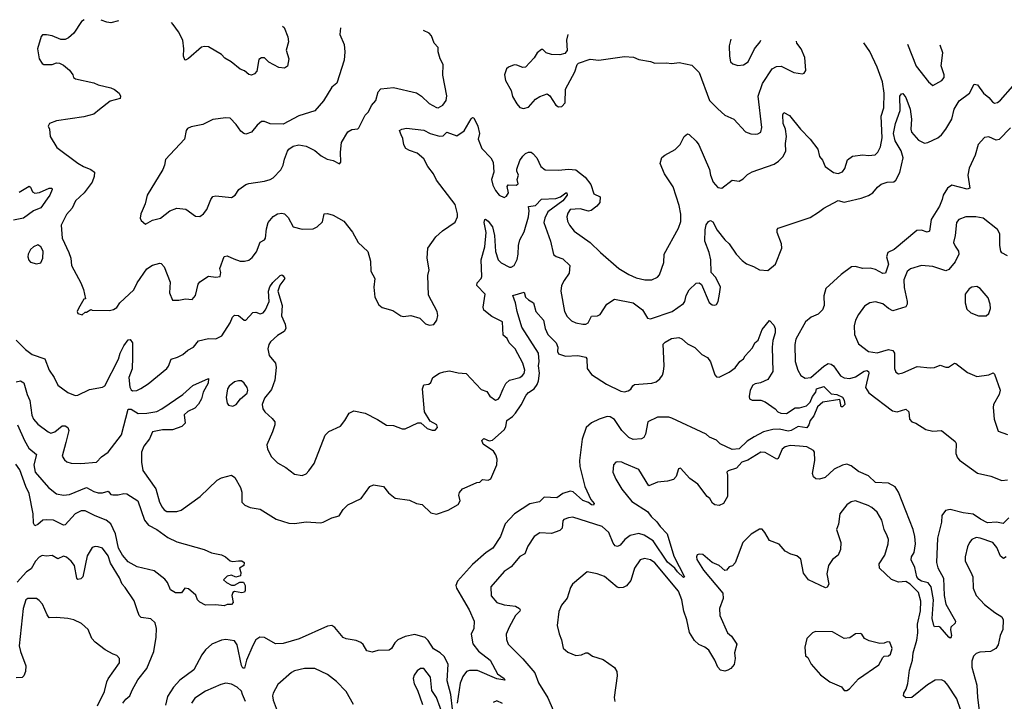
# Model space of a CAD drawing. Extents: x 1839239 to 1929705, y 762242 to 910352.
# Tile 422 of 429: x 1902289 to 1909152, y 903708 to 908458. Entities that reach past the tile are written whole.
import ezdxf

# ---------------------------------------------------------------- set-up
doc = ezdxf.new("R2010")
doc.units = 0

msp = doc.modelspace()

# ---------------------------------------------------------------- linework, layer by layer
at = {"layer": '0CON10XD'}
for points in [[(1902737.8, 908458.1), (1902718.8, 908445), (1902666.7, 908365), (1902628.8, 908331.2), (1902605, 908321.2), (1902575, 908320), (1902515, 908346.7), (1902475, 908352.5), (1902448.3, 908351.7), (1902438.3, 908341.7), (1902412.5, 908255), (1902423.8, 908185), (1902445, 908153.3), (1902457, 908147), (1902515, 908146.2), (1902545, 908156.7), (1902565.9, 908155.9), (1902595, 908141.2), (1902635, 908106.7), (1902660, 908075), (1902664.2, 908054.2), (1902677.5, 908045), (1902805, 908018.6), (1902835, 908004.2), (1902925, 907983.1), (1902950.7, 907970.7), (1902981.2, 907945), (1902991.2, 907925), (1902990, 907910), (1902920.3, 907889.7), (1902845, 907831.2), (1902805, 907798.6), (1902735, 907780.9), (1902545, 907752.5), (1902497.5, 907735), (1902487.5, 907715), (1902496.1, 907696.1), (1902501.9, 907645), (1902546.4, 907566.4), (1902695, 907459.2), (1902733.3, 907435), (1902784.2, 907414.2), (1902810, 907395), (1902808, 907365), (1902793.8, 907325), (1902738.6, 907251.4), (1902676.9, 907195), (1902654.6, 907145.4), (1902615, 907101.2), (1902578.6, 907025), (1902584.3, 906934.3), (1902631.4, 906835), (1902644.2, 906795), (1902649.2, 906745), (1902715.8, 906625), (1902733, 906577), (1902747.5, 906512.5), (1902735, 906510), (1902697.5, 906445), (1902690, 906425), (1902695, 906410), (1902725, 906400), (1902745, 906420), (1902755, 906420), (1902785, 906437.5), (1902795, 906432.5), (1902915, 906432), (1902942.3, 906437.7), (1902965, 906451.2), (1902986.2, 906485), (1903084.4, 906575), (1903106.5, 906625), (1903175, 906720.6), (1903215, 906747.1), (1903265, 906762), (1903275, 906758.8), (1903295.8, 906735), (1903337.7, 906627.7), (1903331.9, 906555), (1903355, 906502.5), (1903397.7, 906502.3), (1903445, 906513.3), (1903491.7, 906508.3), (1903513.9, 906536.1), (1903532.9, 906615), (1903545, 906630.8), (1903605, 906671.2), (1903655.9, 906664.1), (1903685, 906667.5), (1903691.2, 906695), (1903684.3, 906725), (1903715, 906806.7), (1903735, 906813.3), (1903782.1, 906792.1), (1903825, 906775.7), (1903855, 906774.3), (1903885, 906781.4), (1903909.8, 906800.2), (1903940.3, 906839.7), (1903965, 906906.7), (1903995, 906924), (1904002.5, 906935), (1904008.6, 907001.4), (1904020.8, 907045), (1904055, 907087.1), (1904085, 907105.6), (1904115, 907110.6), (1904135, 907104.2), (1904159.7, 907079.7), (1904195.5, 907015.5), (1904257.3, 906997.3), (1904335, 907000.8), (1904363.3, 907015), (1904399.7, 907050.3), (1904410, 907105), (1904435, 907108), (1904475, 907095.8), (1904548.8, 907055), (1904608.3, 906978.3), (1904647.5, 906905), (1904715, 906842.5), (1904733.8, 906775), (1904737.5, 906705), (1904763.3, 906653.3), (1904756.2, 906595), (1904763.6, 906523.6), (1904791.2, 906471.2), (1904815, 906451.2), (1904890.7, 906430.7), (1904945, 906393.3), (1904965, 906388.8), (1905015, 906396.2), (1905078.8, 906378.8), (1905117.4, 906337.4), (1905145, 906329.4), (1905175.8, 906334.2), (1905195.9, 906364.1), (1905203.9, 906396.1), (1905199.2, 906425), (1905138.8, 906538.8), (1905134, 906675), (1905142, 906715), (1905128.1, 906795), (1905134.2, 906865), (1905188.8, 906945), (1905235, 906986), (1905323.9, 907046.1), (1905340, 907085), (1905341.4, 907105), (1905325, 907170), (1905195, 907340.8), (1905173.1, 907385), (1905134.7, 907434.7), (1905105, 907487.5), (1905058.6, 907528.6), (1905005, 907545.5), (1904980.8, 907560.8), (1904966.7, 907585), (1904959.1, 907629.1), (1904947.1, 907655), (1904936.7, 907685), (1904952.5, 907695), (1904985, 907701.4), (1905105, 907687.8), (1905150, 907665), (1905215, 907646.9), (1905240.5, 907649.5), (1905265.9, 907674.1), (1905335, 907648.1), (1905386.9, 907683.1), (1905435, 907766.7), (1905445, 907776.7), (1905455, 907773.3), (1905483.1, 907715), (1905493.5, 907665), (1905485.5, 907625), (1905510.9, 907560.9), (1905572.5, 907495), (1905589.4, 907465), (1905594.4, 907395.6), (1905576.5, 907345), (1905586.4, 907305), (1905605, 907268), (1905630.8, 907235), (1905665, 907219.2), (1905682.7, 907227.3), (1905695, 907252.5), (1905686.7, 907295), (1905692.8, 907307.2), (1905750, 907305), (1905764, 907315), (1905756.5, 907345), (1905765.3, 907375), (1905753.1, 907403.1), (1905753.8, 907416.2), (1905775, 907476.2), (1905795, 907508), (1905813.8, 907525), (1905836.1, 907533.9), (1905855, 907533.8), (1905865, 907526.2), (1905892.5, 907495), (1905922.5, 907435), (1905952.5, 907412.5), (1906045, 907408.9), (1906115, 907416.2), (1906165, 907410.7), (1906229.8, 907359.8), (1906270.1, 907310.1), (1906290.4, 907245), (1906335, 907222.5), (1906332.9, 907185), (1906312.4, 907157.6), (1906272.7, 907127.3), (1906254.6, 907124.6), (1906195, 907140.9), (1906126.2, 907135), (1906109.3, 907110.7), (1906102.5, 907085), (1906106.7, 907055), (1906121.2, 907025), (1906155, 906983.6), (1906266.4, 906906.4), (1906336.4, 906836.4), (1906466, 906725), (1906535, 906681.4), (1906585, 906658.9), (1906645.5, 906645.5), (1906695, 906644), (1906735, 906664), (1906749.7, 906680.3), (1906778.1, 906765), (1906782.2, 906825), (1906880.6, 907005), (1906897.8, 907052.2), (1906896.6, 907103.4), (1906885, 907163.3), (1906843.8, 907293.8), (1906784.2, 907385), (1906754, 907455), (1906765, 907496.7), (1906785, 907513.8), (1906857.3, 907552.7), (1906892.3, 907587.7), (1906921.2, 907645), (1906945, 907663.3), (1906955, 907658.8), (1907005, 907612), (1907024, 907585), (1907097.5, 907415), (1907103.8, 907373.8), (1907123.3, 907325), (1907155, 907289.2), (1907184.2, 907284.2), (1907255, 907340), (1907305, 907332), (1907331.7, 907348.3), (1907361.3, 907378.7), (1907395, 907397.1), (1907548.3, 907451.7), (1907578.8, 907471.2), (1907608.1, 907501.9), (1907628.3, 907541.7), (1907626.9, 907595), (1907634.7, 907645), (1907626.8, 907695), (1907610.8, 907735), (1907608.6, 907795), (1907615, 907811.2), (1907655, 907790.6), (1907731.1, 907695), (1907798.1, 907625), (1907851.4, 907555), (1907864.3, 907505), (1907885, 907480), (1907904.2, 907434.2), (1907962, 907392), (1907995, 907386.4), (1908025, 907396.9), (1908039.8, 907420.2), (1908059.5, 907480.5), (1908095, 907508.1), (1908165, 907516.9), (1908205, 907511.4), (1908252.6, 907517.4), (1908270.6, 907535), (1908288.3, 907571.7), (1908301.5, 907635), (1908294.6, 907785), (1908312.7, 907845), (1908315.2, 907945), (1908303.8, 908025), (1908265, 908128), (1908215, 908236), (1908172.7, 908296.5)], [(1902976.3, 908450.4), (1902925, 908437.1), (1902895, 908441.4), (1902857.1, 908454.3)], [(1904119.7, 908413.5), (1904133.3, 908403.3), (1904158.3, 908338.3), (1904162, 908305), (1904147.1, 908245), (1904164.5, 908185), (1904155.8, 908135), (1904135, 908121.4), (1904094.2, 908124.2), (1904025, 908161.2), (1903995, 908192.5), (1903975, 908193.3), (1903955, 908180), (1903941.2, 908098.8), (1903925, 908080), (1903905, 908072), (1903885, 908076.2), (1903855, 908100.8), (1903825, 908114.3), (1903762.9, 908165), (1903719.4, 908189.4), (1903695, 908215.7), (1903605, 908268.6), (1903577.7, 908272.3), (1903555, 908265.8), (1903465, 908188), (1903445, 908176.7), (1903439.3, 908179.3), (1903430, 908205), (1903432.5, 908255), (1903426.2, 908315), (1903395, 908374), (1903359.2, 908425), (1903346.4, 908438.5)], [(1904524.1, 908400.4), (1904520.5, 908355), (1904550.5, 908285), (1904555.8, 908235), (1904551.2, 908175), (1904500, 908015), (1904465, 907988.8), (1904406.8, 907893.2), (1904345, 907824), (1904235, 907789.2), (1904125, 907730), (1904035, 907732.5), (1903995, 907747.5), (1903975, 907747.5), (1903945, 907724), (1903905, 907674.2), (1903865, 907661.4), (1903850, 907665), (1903830.3, 907680.3), (1903798.3, 907728.3), (1903755, 907772.5), (1903725, 907773.3), (1903635, 907763.3), (1903565, 907728), (1903485, 907712), (1903459.3, 907700.7), (1903450, 907685), (1903436.7, 907625), (1903305.8, 907484.2), (1903298.8, 907445), (1903286, 907415), (1903178, 907235), (1903163.8, 907175), (1903142.9, 907127.1), (1903132.5, 907105), (1903128.8, 907075), (1903135, 907057.5), (1903165, 907033.3), (1903215, 907060), (1903270, 907075), (1903335, 907125.6), (1903385, 907145.6), (1903447.4, 907137.4), (1903515, 907088.8), (1903545, 907086.7), (1903570, 907105), (1903594.1, 907135.9), (1903620, 907205), (1903635, 907226.2), (1903655, 907230), (1903765, 907218.8), (1903790, 907235), (1903815.8, 907274.2), (1903865, 907310), (1903885, 907317.5), (1903995, 907332), (1904035.6, 907344.4), (1904055, 907356.2), (1904108.7, 907411.3), (1904125.5, 907444.5), (1904133.7, 907486.3), (1904155, 907542.5), (1904165, 907556.2), (1904195, 907576.2), (1904235, 907586.7), (1904285, 907576.2), (1904345, 907546.2), (1904389.3, 907509.3), (1904432.5, 907485), (1904475, 907476.7), (1904517, 907453), (1904526.7, 907465), (1904523.9, 907533.9), (1904531.2, 907601.2), (1904575, 907676), (1904605, 907692), (1904645, 907696.7), (1904653.3, 907705), (1904697.7, 907792.3), (1904720, 907815), (1904740.6, 907859.4), (1904771.4, 907895), (1904788.6, 907955), (1904805, 907976), (1904895, 907985.6), (1905055, 907947.5), (1905090, 907925), (1905143.8, 907875), (1905195, 907845.6), (1905206.7, 907845), (1905238.3, 907861.7), (1905260.8, 907895), (1905267, 907927), (1905238.3, 908071.7), (1905240, 908145), (1905218.8, 908185), (1905206.7, 908235), (1905206.7, 908265), (1905177.5, 908295), (1905160, 908345), (1905144.1, 908364.1), (1905103.9, 908382.3)], [(1906110, 908354.2), (1906100, 908315), (1906106.1, 908243.9), (1906087.7, 908222.3), (1906055, 908213.3), (1905995, 908216.7), (1905958.3, 908228.3), (1905935, 908250), (1905925, 908250), (1905895, 908226.7), (1905875, 908193.3), (1905815, 908126.2), (1905795, 908124.2), (1905755, 908142), (1905735, 908143.8), (1905695, 908127.5), (1905682.5, 908115), (1905668, 908075), (1905674.2, 908035), (1905713.8, 907965), (1905725, 907922.5), (1905755, 907872.5), (1905775, 907846.7), (1905800.7, 907839.3), (1905835, 907848.8), (1905885, 907903.3), (1905915, 907923.3), (1905965, 907942.5), (1905985, 907927.5), (1906025, 907863.3), (1906045, 907851.2), (1906067, 907853), (1906091.7, 907878.3), (1906094, 907975), (1906157.5, 908095), (1906174.2, 908145.8), (1906184.2, 908155.8), (1906265, 908183.8), (1906325, 908175.8), (1906505, 908202.5), (1906567.6, 908197.6), (1906605, 908181.4), (1906685, 908166), (1906715, 908154), (1906795, 908158.1), (1906835, 908152.2), (1906885, 908160), (1906975, 908142), (1907025, 908091.2), (1907097.1, 907895), (1907155, 907837.5), (1907203.4, 907793.4), (1907265.8, 907765.8), (1907347.3, 907677.3), (1907385, 907662.5), (1907415, 907659.2), (1907435, 907662), (1907455.7, 907674.3), (1907462.7, 907707.3), (1907436.4, 907925), (1907465.9, 908014.1), (1907534.4, 908115), (1907565, 908132.5), (1907597.5, 908135), (1907685, 908090), (1907745, 908080), (1907757.5, 908085), (1907768.8, 908105), (1907762.5, 908195), (1907735.8, 908255), (1907705.8, 908295), (1907703.4, 908309.6)], [(1907245.2, 908322.4), (1907234.4, 908275), (1907235.8, 908205), (1907244, 908165), (1907260.3, 908150.3), (1907295, 908140), (1907335, 908144.3), (1907366.3, 908163.7), (1907410, 908255), (1907451.5, 908305), (1907456.2, 908316.5)], [(1908476.5, 908288), (1908536.9, 908135), (1908623.8, 908025), (1908655, 908000), (1908717.5, 908035), (1908732.5, 908055), (1908732.5, 908075), (1908712.3, 908137.7), (1908723.9, 908226.1), (1908705.6, 908281.6)], [(1906085, 906640.8), (1906065.5, 906605), (1906060.9, 906565), (1906085.7, 906425), (1906105, 906390), (1906135, 906359.2), (1906164.6, 906344.6), (1906214.4, 906335.6), (1906235, 906335.7), (1906252, 906345), (1906275, 906391.4), (1906315.5, 906394.5), (1906335, 906402.5), (1906382, 906475), (1906435, 906509.4), (1906565, 906485.5), (1906630, 906435), (1906665, 906378.8), (1906685, 906374.2), (1906838, 906425), (1906915, 906481.1), (1906926.4, 906495), (1906934.5, 906535), (1906955, 906574.2), (1907005, 906621.2), (1907025, 906623.8), (1907042.3, 906612.3), (1907095, 906487.5), (1907115, 906470), (1907135, 906467.5), (1907145, 906472.5), (1907158.8, 906495), (1907168, 906545), (1907173.8, 906595), (1907140.5, 906660.5), (1907108, 906695), (1907105.9, 906784.1), (1907094.4, 906835), (1907064.4, 906915), (1907067, 906993), (1907075, 907027.5), (1907089.5, 907050.5), (1907105, 907058.8), (1907120.3, 907050.3), (1907151.3, 906991.3), (1907203.5, 906923.5), (1907233.3, 906895), (1907282.2, 906825), (1907325, 906780), (1907355, 906757.5), (1907405, 906738.6), (1907445, 906713.8), (1907505, 906710), (1907556.2, 906755), (1907601.9, 906865), (1907599.4, 906895), (1907568.1, 906975), (1907568.6, 906995), (1907575.8, 907005), (1907800.1, 907079.9), (1907856.4, 907116.4), (1907894.3, 907145), (1907995, 907198.1), (1908035, 907187.5), (1908055, 907190), (1908155, 907214.5), (1908205, 907233.3), (1908235, 907250.9), (1908268.7, 907291.3), (1908295, 907312.5), (1908335, 907326.2), (1908382.2, 907327.8), (1908395, 907338.6), (1908425, 907394), (1908447.5, 907495), (1908434.3, 907545), (1908391.8, 907615), (1908381, 907665), (1908394.4, 907735.6), (1908426.5, 907825), (1908424.3, 907925), (1908435, 907942.5), (1908445, 907943.3), (1908465, 907916.2), (1908496.7, 907835), (1908505.3, 907765.3), (1908501.2, 907695), (1908505.6, 907675), (1908555, 907618.6), (1908595, 907598), (1908618.1, 907601.9), (1908690, 907635), (1908715, 907655.7), (1908745, 907694.4), (1908785.8, 907765), (1908803.7, 907835), (1908836.9, 907893.1), (1908909.1, 907945), (1908941.2, 908008.8), (1908965, 908004.2), (1909006.9, 907945), (1909045, 907916.7), (1909069.2, 907885), (1909085, 907877.1), (1909105, 907881.9), (1909125, 907896.9), (1909210.7, 907995)], [(1909195, 907705.3), (1909117.6, 907622.4), (1909095, 907618.2), (1909045, 907640.9), (1909015, 907638.2), (1908971, 907589), (1908949.1, 907515), (1908907.8, 907422.2), (1908897, 907375), (1908912, 907285), (1908892.9, 907277.1), (1908785.4, 907304.6), (1908755.8, 907284.2), (1908725.2, 907235), (1908720, 907205), (1908700.7, 907159.3), (1908643.5, 907065), (1908630.8, 906985), (1908615, 906976.7), (1908575, 906991.4), (1908541.4, 906988.6), (1908385, 906857.3), (1908339.4, 906835), (1908330.4, 906805), (1908344.5, 906755), (1908325, 906692), (1908305, 906690), (1908255, 906717.8), (1908216.2, 906726.2), (1908165, 906724.6), (1908112.4, 906737.6), (1908086.7, 906735), (1908015, 906683.1), (1907908.6, 906585), (1907893.6, 906533.6), (1907896.2, 906465), (1907884.1, 906435.9), (1907855, 906406.2), (1907805.6, 906384.4), (1907767.2, 906352.8), (1907698.1, 906231.9), (1907691.8, 906195), (1907693.3, 906075), (1907711.9, 906015), (1907735, 905978), (1907765, 905960), (1907803.8, 905965), (1907895, 906044.4), (1907925, 906060.8), (1907945, 906057.5), (1907962, 906045), (1908010.8, 905975), (1908035, 905962.2), (1908075, 905958.5), (1908115, 905968.7), (1908175, 906008.9), (1908195, 906012.7), (1908205.2, 906005.2), (1908207.1, 905995), (1908183.8, 905895), (1908207.7, 905857.7), (1908372.3, 905732.3), (1908405, 905725.6), (1908465, 905742.9), (1908487.1, 905725), (1908489.5, 905700.5), (1908491.1, 905675), (1908506.7, 905655), (1908535, 905645.8), (1908605, 905602.5), (1908655, 905591.2), (1908715, 905594), (1908809.1, 905519.1), (1908815.7, 905505), (1908813.3, 905435), (1908825.7, 905405), (1908838.9, 905388.9), (1908965, 905297.3), (1909057.7, 905277.7), (1909135, 905246.5), (1909175, 905250.4)], [(1902284.7, 907255.3), (1902355, 907298), (1902365, 907291.2), (1902378.5, 907258.5), (1902395, 907249.2), (1902426.9, 907253.1), (1902495, 907284.3), (1902513.6, 907283.6), (1902515.6, 907275), (1902498.8, 907235), (1902481.2, 907208.8), (1902435, 907147.8), (1902384.4, 907125.6), (1902315, 907075.6), (1902245, 907061.5)], [(1902265, 906224.4), (1902329.7, 906159.7), (1902375, 906125.8), (1902464, 906095), (1902494.4, 906015), (1902529.4, 905965), (1902555, 905911.2), (1902625, 905858.9), (1902675, 905838.5), (1902695, 905840.5), (1902775, 905879.6), (1902865, 905898), (1902882.7, 905907.3), (1902977.6, 906092.4), (1902988, 906135), (1903015, 906184.3), (1903045, 906226), (1903059.5, 906229.5), (1903075.5, 906205.5), (1903076, 906105), (1903072.5, 906025), (1903048.5, 905965), (1903057.3, 905897.3), (1903065, 905878), (1903075, 905872.5), (1903105, 905873.5), (1903132.2, 905887.8), (1903185, 905919.5), (1903313.4, 906026.6), (1903326.8, 906043.2), (1903345, 906092.5), (1903388.8, 906105), (1903425.3, 906124.7), (1903461.4, 906155), (1903499.4, 906175), (1903535, 906220), (1903605, 906236.2), (1903655, 906234.6), (1903697.5, 906255), (1903755.3, 906345), (1903771.1, 906385), (1903785, 906399.2), (1903815, 906397.5), (1903854.5, 906364.5), (1903865, 906362.9), (1903915, 906418), (1903935, 906420), (1903965, 906407.1), (1903985, 906414.5), (1904001.6, 906435), (1904028.8, 906495), (1904023.9, 906565), (1904033.3, 906596.7), (1904052.5, 906627.5), (1904105, 906676.2), (1904115, 906678.8), (1904125, 906672), (1904136, 906655), (1904102.3, 906607.7), (1904088.6, 906565), (1904117.4, 906465), (1904113.1, 906393.1), (1904138.1, 906335), (1904144.2, 906305), (1904131.2, 906285), (1904085, 906258.1), (1904037.2, 906212.8), (1904024.4, 906195), (1904018.6, 906165), (1904028.3, 906118.3), (1904071.2, 906065), (1904076.2, 906035), (1904068, 905945), (1904045, 905880), (1903995, 905820), (1903980, 905775), (1903983.8, 905745), (1903996.7, 905725), (1904049.5, 905679.5), (1904066.2, 905655), (1904068, 905635), (1904052, 905585), (1904012, 905495), (1904015.9, 905465.9), (1904045, 905412.5), (1904085, 905369.2), (1904145, 905336.2), (1904205, 905290), (1904258.3, 905281.7), (1904285, 905293.3), (1904305, 905313.3), (1904340.8, 905365), (1904417.1, 905562.9), (1904443, 905587), (1904525.5, 905624.5), (1904556, 905664), (1904585, 905716), (1904617.3, 905732.7), (1904696.3, 905716.3), (1904782.7, 905672.7), (1904845, 905631.2), (1904895, 905630), (1904955, 905606.7), (1904975, 905606.2), (1905065, 905647.5), (1905085, 905647.5), (1905129.3, 905609.3), (1905165, 905596.7), (1905185, 905597.5), (1905200, 905615), (1905197.5, 905635), (1905150.5, 905660.5), (1905110, 905725), (1905096.7, 905885), (1905107, 905913), (1905141.7, 905918.3), (1905155, 905930), (1905167.5, 905965), (1905215, 905994), (1905245, 906004), (1905285, 906010), (1905345, 905996), (1905401.2, 905991.2), (1905505, 905881.2), (1905545, 905866.7), (1905566.7, 905835), (1905605, 905806.7), (1905625, 905814), (1905634, 905825), (1905659.2, 905885), (1905678.3, 905921.7), (1905703.7, 905946.3), (1905775, 905964.3), (1905792.5, 905975), (1905805, 905991.2), (1905808.8, 906015), (1905797.1, 906065), (1905742.5, 906165), (1905700, 906205), (1905686, 906235), (1905658.6, 906258.6), (1905655, 906352.5), (1905579.5, 906389.5), (1905523.6, 906433.6), (1905519.4, 906455), (1905533.1, 906545), (1905474.2, 906605), (1905477.5, 906625), (1905505.9, 906654.1), (1905511.1, 906668.9), (1905504.7, 906784.7), (1905530.7, 906875), (1905539.6, 906975), (1905527.5, 907045), (1905531.2, 907065), (1905535, 907068), (1905555, 907054.2), (1905585, 907013.8), (1905599.6, 906955), (1905605, 906843.3), (1905624.5, 906785), (1905645, 906764.4), (1905703.4, 906733.4), (1905715, 906733.1), (1905735, 906744.3), (1905756.8, 906786.8), (1905764.6, 906825), (1905765.6, 906885), (1905775.2, 906924.8), (1905805, 906978.6), (1905835.8, 907085), (1905839.8, 907125), (1905835, 907156.2), (1905885, 907163.5), (1905925, 907207.5), (1906025, 907211.5), (1906057.5, 907222.5), (1906095, 907252.5), (1906101.7, 907251.7), (1906106, 907235), (1906073.8, 907195), (1905970.1, 907119.9), (1905949.4, 907075), (1905942.8, 907045), (1905987.8, 906915), (1906010.8, 906820.8), (1906028.3, 906808.3), (1906075, 906791.2), (1906124.1, 906744.1), (1906118.7, 906691.3), (1906085, 906640.8)], [(1909175, 906812.5), (1909135, 906832.5), (1909127.5, 906845), (1909120.8, 906885), (1909121.1, 906965), (1909106, 906996), (1909005, 907074.5), (1908953.6, 907083.6), (1908885, 907084.3), (1908835, 907065.8), (1908818, 907045), (1908810, 906955), (1908799.2, 906905), (1908808.7, 906878.7), (1908832, 906845), (1908836, 906825), (1908808.6, 906771.4), (1908765, 906717.5), (1908745, 906707.5), (1908655, 906738.1), (1908575, 906744.2), (1908498.8, 906721.2), (1908475, 906704), (1908451.1, 906645), (1908455, 906592.5), (1908476.2, 906495), (1908475.4, 906474.6), (1908465, 906458), (1908375, 906430), (1908345, 906444.4), (1908305, 906477.5), (1908255, 906491.1), (1908215, 906485.6), (1908178.7, 906461.3), (1908135, 906404), (1908115.6, 906365), (1908106.5, 906325), (1908108.9, 906265), (1908135, 906199.2), (1908205, 906146.2), (1908265, 906136.1), (1908345, 906159.4), (1908375, 906152.9), (1908386.7, 906135), (1908387.3, 906027.3), (1908395, 906002.5), (1908415, 905988.8), (1908445, 905995.8), (1908545, 906042), (1908635, 906031.2), (1908666.1, 906033.9), (1908705, 906050), (1908745, 906036.2), (1908763.9, 906036.1), (1908805, 906064), (1908815, 906062), (1908895, 905998.6), (1908961.4, 905971.4), (1909045, 905983.8), (1909075, 905998), (1909085, 905987.5), (1909122.9, 905875), (1909116.9, 905845), (1909077.9, 905775), (1909074.6, 905755), (1909082.7, 905675), (1909109.5, 905589.5), (1909175, 905567.5)], [(1902406.1, 906756.1), (1902435, 906764), (1902449.4, 906795), (1902452, 906845), (1902435.9, 906875.9), (1902415, 906888.8), (1902385, 906876), (1902363.6, 906856.4), (1902346.9, 906825), (1902344.4, 906805), (1902351.7, 906781.7), (1902365, 906768), (1902406.1, 906756.1)], [(1905755.7, 906425), (1905745.7, 906485.7), (1905726.7, 906535), (1905805, 906560), (1905814.2, 906525), (1905834.6, 906504.6), (1905870.8, 906485), (1905887.1, 906425), (1905939.1, 906365), (1905950.9, 906305), (1905970, 906265), (1906028.5, 906205), (1906040.2, 906175), (1906037.9, 906145), (1906045, 906130), (1906093.9, 906113.9), (1906178.3, 906118.3), (1906235.6, 906105.6), (1906242.5, 906095), (1906245, 906026.7), (1906274.4, 905985), (1906378.8, 905918.8), (1906478.2, 905868.2), (1906505, 905863.5), (1906529.4, 905870.6), (1906547.8, 905882.2), (1906562.7, 905907.3), (1906575, 905915.9), (1906695, 905925.4), (1906725, 905933.6), (1906751.5, 905955), (1906768.6, 905981.4), (1906777.5, 906005), (1906780.2, 906045), (1906775, 906196.7), (1906788.3, 906211.7), (1906832.5, 906235), (1906883, 906243), (1906905, 906234), (1906945, 906198), (1906994.4, 906174.4), (1907044.5, 906124.5), (1907083, 906103), (1907104.5, 906074.5), (1907135, 905983.3), (1907145, 905968.8), (1907165, 905966), (1907235, 906002.5), (1907277.3, 906032.7), (1907308.9, 906075), (1907335.4, 906094.6), (1907345, 906115.8), (1907398.1, 906171.9), (1907413.8, 906205), (1907436, 906225), (1907465, 906298.8), (1907515, 906362.5), (1907545, 906330), (1907554.2, 906305), (1907554, 906275), (1907538.5, 906221.5), (1907534.4, 906175), (1907538.7, 906005), (1907505, 905951.3), (1907453.2, 905926.8), (1907415, 905921.1), (1907399.8, 905910.3), (1907380.4, 905875), (1907372.9, 905832.9), (1907375.7, 905815.7), (1907395, 905807.1), (1907455, 905805.9), (1907485.7, 905795), (1907555, 905746.2), (1907574.6, 905724.6), (1907595, 905715.5), (1907635, 905714.3), (1907695, 905754), (1907725, 905753.8), (1907774, 905766), (1907798.3, 905791.7), (1907815, 905832.5), (1907837.5, 905862.5), (1907843.3, 905885), (1907895, 905902.5), (1907945, 905850), (1907985, 905846.9), (1908025, 905827.5), (1908037, 905807), (1908040, 905775), (1908025, 905760), (1908015, 905760), (1908005, 905810), (1907888.3, 905791.7), (1907851.2, 905758.8), (1907825, 905696.7), (1907800, 905665), (1907790.6, 905635), (1907775, 905614.6), (1907715, 905622.2), (1907666, 905595), (1907645, 905591.1), (1907585, 905603.4), (1907539.2, 905600.8), (1907474.6, 905585.4), (1907408.6, 905551.4), (1907359.1, 905520.9), (1907305, 905466), (1907255, 905463), (1907171, 905501), (1907145, 905527.5), (1907098.3, 905548.3), (1907075, 905568.8), (1906835, 905680), (1906812.7, 905687.3), (1906735, 905686.9), (1906668, 905655), (1906651.1, 905568.9), (1906638.8, 905545), (1906622.5, 905537.5), (1906565, 905531.4), (1906535, 905546.3), (1906485, 905594.7), (1906435, 905671.2), (1906405, 905691.3), (1906385, 905692.6), (1906328, 905675), (1906275, 905649.5), (1906237.1, 905615), (1906210, 905535), (1906190, 905385), (1906192.9, 905342.9), (1906227.8, 905205), (1906270, 905115), (1906293.3, 905085), (1906287.5, 905075), (1906275, 905076), (1906253.6, 905093.6), (1906215, 905108), (1906148, 905168), (1906125, 905171.4), (1906075, 905156.5), (1906033.7, 905126.3), (1905945, 905130.3), (1905912.8, 905097.2), (1905845, 905083), (1905738.2, 905015), (1905672.7, 904945), (1905640, 904855), (1905586.5, 904775), (1905541.4, 904745), (1905445, 904660), (1905340.8, 904545), (1905329.2, 904515), (1905332.5, 904495), (1905381.3, 904411.3), (1905422.5, 904345), (1905457.1, 904265), (1905453.3, 904215), (1905435.8, 904175), (1905447.3, 904107.3), (1905485.8, 904055.8), (1905567.3, 903995), (1905618.7, 903898.7), (1905665, 903866.7), (1905670, 903855), (1905615, 903864.4), (1905481.1, 903921.1), (1905425, 903921.2), (1905404.4, 903915), (1905378.7, 903881.3), (1905359.1, 903835), (1905339.2, 903695)], [(1909025, 906394), (1909045, 906410), (1909055.5, 906444.5), (1909054.4, 906475), (1909038.9, 906518.9), (1908985, 906585.6), (1908961.7, 906598.3), (1908926.7, 906595), (1908907.9, 906582.1), (1908880, 906545), (1908879.2, 906485), (1908890.9, 906440.9), (1908920, 906415), (1908972.5, 906395), (1909025, 906394)], [(1902265, 905933.8), (1902295, 905941.8), (1902317.1, 905927.1), (1902340, 905845), (1902358.9, 905805), (1902372.7, 905702.7), (1902384.5, 905675), (1902415, 905639.4), (1902486, 905585), (1902505, 905576.7), (1902533.9, 905586.1), (1902585, 905627.5), (1902605, 905627.5), (1902623.8, 905615), (1902630.8, 905595), (1902611.2, 905511.2), (1902583.8, 905415), (1902600.5, 905390.5), (1902617.7, 905377.7), (1902646.4, 905366.4), (1902715, 905364.3), (1902825, 905374.4), (1902858, 905412), (1902905, 905444.4), (1902998.6, 905565), (1903045.8, 905744.2), (1903065, 905743.5), (1903115, 905713.6), (1903175, 905715.4), (1903245, 905728.5), (1903280, 905745), (1903425, 905846.9), (1903495, 905909.2), (1903605, 905957.5), (1903603.5, 905925), (1903568.5, 905861.5), (1903556, 905815), (1903535, 905777.6), (1903509.5, 905750.5), (1903461.8, 905728.2), (1903434.7, 905705), (1903441.4, 905645), (1903417.9, 905622.1), (1903355, 905598.9), (1903285, 905600.4), (1903215.4, 905585), (1903192.6, 905537.4), (1903154.1, 905485.9), (1903137.8, 905445), (1903136.9, 905375), (1903146.9, 905315), (1903238.1, 905188.1), (1903262.2, 905095), (1903281.3, 905061.3), (1903295, 905043.1), (1903315, 905030.9), (1903385, 905029.5), (1903415, 905039.4), (1903547.5, 905135), (1903665, 905248.8), (1903695, 905266), (1903765, 905283.3), (1903788.3, 905268.3), (1903827.7, 905197.7), (1903836.2, 905165), (1903836.7, 905095), (1903857.5, 905075), (1903895, 905058.8), (1903965, 905046), (1904077.3, 904977.3), (1904165, 904949.2), (1904205, 904945.8), (1904285, 904959.4), (1904385, 904952), (1904405, 904956.2), (1904465, 904987.1), (1904515, 905001.2), (1904543.8, 905045), (1904575, 905076.7), (1904667.9, 905122.1), (1904730, 905205), (1904755, 905215.7), (1904825, 905203.8), (1904860.3, 905160.3), (1904905, 905123.8), (1905005, 905108.8), (1905055, 905085.8), (1905095, 905079.4), (1905155, 905022), (1905195, 905012), (1905275, 905040), (1905345, 905079.4), (1905358.7, 905105), (1905350.8, 905145), (1905355, 905162.5), (1905375, 905187.5), (1905407.3, 905202.8), (1905475, 905231.5), (1905496.7, 905235), (1905515.8, 905254.2), (1905555, 905249.2), (1905573, 905257), (1905614.7, 905355), (1905616.2, 905395), (1905606.9, 905425), (1905590.7, 905450.7), (1905520.5, 905500.5), (1905509.4, 905525), (1905525, 905538.5), (1905562.2, 905522.2), (1905585, 905527.9), (1905665, 905599.4), (1905678.5, 905621.5), (1905684.5, 905665), (1905725, 905692), (1905744.7, 905715), (1905785, 905774.6), (1905818.5, 905841.5), (1905835, 905859.8), (1905875, 905886.1), (1905895.7, 905915), (1905905, 905941.4), (1905912.3, 905995), (1905904.6, 906044.6), (1905908.9, 906075), (1905904.8, 906135), (1905788.8, 906315), (1905755.7, 906425)], [(1903775, 905763.8), (1903798.8, 905775), (1903828.8, 905815), (1903873.3, 905855), (1903878.8, 905875), (1903873.8, 905895), (1903853.8, 905925), (1903835, 905940), (1903815, 905942), (1903785, 905934.2), (1903750, 905905), (1903736.9, 905885), (1903727.1, 905825), (1903733.8, 905785), (1903745, 905771.2), (1903775, 905763.8)], [(1902274.1, 905635), (1902321.6, 905525), (1902352.4, 905472.4), (1902406.8, 905426.8), (1902386.4, 905355), (1902396.8, 905305), (1902488.7, 905198.7), (1902545, 905152.5), (1902595, 905143.8), (1902635, 905148.8), (1902755, 905198.2), (1902805, 905168.9), (1902835, 905159.4), (1902865, 905159.4), (1902905, 905171.2), (1902925, 905150), (1902937.5, 905147.5), (1902975, 905146.5), (1903015, 905156.4), (1903035, 905152.9), (1903112, 905105), (1903159.3, 904969.3), (1903186.2, 904936.2), (1903244.4, 904905), (1903320.3, 904850.3), (1903385, 904819.6), (1903575, 904766), (1903625, 904742), (1903695, 904728.8), (1903722.5, 904715), (1903755, 904687.5), (1903775, 904682.5), (1903813, 904687), (1903836.4, 904686.4), (1903852.5, 904675), (1903850, 904655), (1903820, 904635), (1903830, 904605), (1903828.3, 904581.7), (1903795, 904572.5), (1903765, 904587.5), (1903735, 904580), (1903710, 904555), (1903730, 904535), (1903765, 904517.5), (1903785, 904517.5), (1903823, 904537), (1903848.3, 904538.3), (1903860, 904515), (1903860.7, 904479.3), (1903855, 904467.5), (1903836.4, 904463.6), (1903785, 904472.5), (1903773.6, 904466.4), (1903767.5, 904445), (1903777.5, 904395), (1903765, 904382.5), (1903735, 904382.5), (1903715, 904373.8), (1903655, 904380), (1903585, 904377.5), (1903545, 904397.5), (1903527.5, 904415), (1903516.4, 904446.4), (1903465, 904492.5), (1903440, 904495), (1903417, 904463), (1903375, 904462.5), (1903340, 904485), (1903318.8, 904535), (1903299.7, 904559.7), (1903225.7, 904615.7), (1903107.5, 904645), (1903045, 904680.6), (1903005.7, 904725), (1902977.7, 904775), (1902955.7, 904875), (1902923.4, 904943.4), (1902890.8, 904970.8), (1902815, 904999.4), (1902745.9, 905034.1), (1902717.5, 905035), (1902675.5, 905014.5), (1902605, 904936.7), (1902595, 904936.2), (1902525, 904970), (1902475, 904973.3), (1902450.9, 904969.1), (1902415, 904938.8), (1902395, 904930), (1902385, 904950), (1902381.8, 905015), (1902355.5, 905155), (1902330.3, 905205), (1902290.1, 905320.1), (1902261.1, 905361.1)], [(1909185, 904985.3), (1909145, 904946.5), (1909096.9, 904956.9), (1909035, 904951.3), (1908986.6, 904976.6), (1908935, 905011), (1908865, 905021), (1908775.4, 905044.6), (1908743.1, 905036.9), (1908716.7, 905003.3), (1908715.4, 904955), (1908686.8, 904845), (1908679.1, 904675), (1908688.7, 904638.7), (1908728.2, 904565), (1908732.1, 904445), (1908743.7, 904383.7), (1908812, 904265), (1908808.8, 904251.2), (1908778.8, 904225), (1908776.2, 904205), (1908783.3, 904166.7), (1908779.3, 904150.7), (1908775, 904147.5), (1908765, 904153.8), (1908705, 904223.8), (1908695, 904230), (1908665, 904227.5), (1908660, 904235), (1908648.9, 904285), (1908657.9, 904415), (1908641.6, 904505), (1908622.6, 904532.6), (1908575.6, 904545), (1908555.9, 904555.9), (1908541.8, 904575), (1908529.7, 904639.7), (1908503.5, 904693.5), (1908505.9, 904715), (1908523.4, 904745), (1908532.3, 904805), (1908528.6, 904855), (1908515.9, 904905.9), (1908414.5, 905165), (1908392.1, 905202.1), (1908345, 905228.2), (1908255, 905231.5), (1908205, 905278.9), (1908135, 905308.2), (1908085, 905349.4), (1908055, 905360), (1908025, 905353.3), (1907965.7, 905325), (1907903.6, 905266.4), (1907863.2, 905256.8), (1907838.5, 905258.5), (1907822.6, 905272.6), (1907815.3, 905295), (1907832.1, 905385), (1907830, 905445), (1907823.3, 905455), (1907775, 905480), (1907723.8, 905486.2), (1907659.8, 905490.2), (1907625, 905482.2), (1907604.7, 905465.3), (1907575, 905400), (1907565.5, 905394.5), (1907485, 905441.8), (1907455, 905443.6), (1907365, 905389.1), (1907323.1, 905375), (1907285, 905332.2), (1907226.4, 905313.6), (1907217.5, 905305), (1907223.6, 905283.6), (1907222.5, 905135), (1907195, 905086.2), (1907165, 905072), (1907135, 905077.5), (1907117.9, 905087.9), (1907100, 905120), (1907080.8, 905135), (1907015, 905220.8), (1906960.2, 905260.2), (1906895, 905333.3), (1906882, 905328), (1906865, 905273.3), (1906845.7, 905254.3), (1906805, 905241.2), (1906735, 905233.8), (1906675, 905210), (1906605, 905324), (1906504.4, 905364.4), (1906485, 905374.2), (1906455, 905376), (1906445, 905373.3), (1906428.8, 905355), (1906424.3, 905305), (1906444.4, 905255), (1906485.8, 905185), (1906555, 905100.8), (1906665, 905030), (1906691.5, 904995), (1906729.5, 904959.5), (1906752.8, 904925), (1906802.7, 904875), (1906848, 904718), (1906922.5, 904575), (1906915, 904570), (1906875, 904608.9), (1906856.4, 904636.4), (1906805, 904676.8), (1906705.7, 904825.7), (1906641.9, 904865), (1906605, 904876.3), (1906545, 904863.4), (1906506.8, 904835), (1906474.7, 904795.3), (1906455, 904787.1), (1906438.8, 904791.2), (1906425, 904808.6), (1906395, 904884.4), (1906348.6, 904925), (1906145, 904990), (1906113.2, 904986.8), (1906081.2, 904975), (1906074.2, 904965), (1906069.2, 904915), (1906055, 904898), (1905995, 904876.1), (1905915, 904881.1), (1905874, 904855), (1905830.9, 904789.1), (1905810, 904735), (1905775, 904717.5), (1905715, 904645.6), (1905665, 904611.9), (1905572.5, 904505), (1905575, 904442.5), (1905613.8, 904395), (1905665, 904380), (1905745, 904369.5), (1905772, 904355), (1905776.7, 904345), (1905774, 904335), (1905744.6, 904305.4), (1905700, 904225), (1905680, 904175), (1905682, 904138)], [(1908871.5, 903575), (1908820.6, 903725), (1908758.9, 903818.9), (1908736.7, 903845), (1908715, 903856.2), (1908670, 903855), (1908617.4, 903822.6), (1908508.8, 903735), (1908465, 903730.8), (1908449.2, 903745), (1908451.4, 903765), (1908467.9, 903792.1), (1908478.8, 903831.2), (1908490.7, 903925), (1908513, 903995), (1908517.8, 904045), (1908542.9, 904132.9), (1908549.5, 904185), (1908548, 904245), (1908567.2, 904337.2), (1908570, 904405), (1908554.7, 904465), (1908495, 904523.8), (1908465, 904543.6), (1908415, 904538.9), (1908366.6, 904556.6), (1908281.9, 904635), (1908279.1, 904665), (1908319.6, 904725), (1908342.2, 904805), (1908345.6, 904835), (1908335, 904861.2), (1908315.4, 904905.4), (1908299.5, 904969.5), (1908265.8, 905025), (1908227.9, 905057.9), (1908203, 905073), (1908115, 905104.4), (1908085, 905098.6), (1908055, 905077.5), (1908005.6, 905015), (1907996.8, 904943.2), (1907983.3, 904905), (1908012.5, 904815), (1908010.8, 904765), (1907995, 904726.7), (1907955, 904696), (1907927.5, 904655), (1907915.6, 904595), (1907928.2, 904525), (1907917.8, 904502.2), (1907905, 904499.2), (1907787.5, 904555), (1907751.7, 904601.7), (1907735, 904697.5), (1907705, 904722.5), (1907665, 904733.3), (1907624.2, 904754.2), (1907582.3, 904802.3), (1907515, 904828.8), (1907483.8, 904885), (1907465, 904906.7), (1907445, 904906.7), (1907386.7, 904873.3), (1907329.2, 904815), (1907275, 904673.3), (1907257.7, 904652.3), (1907235, 904643.8), (1907215, 904621.2), (1907205, 904620), (1907165, 904654), (1907115.9, 904675.9), (1907050.3, 904730.3), (1907025, 904734), (1907012.2, 904727.8), (1907006, 904715), (1907010, 904695), (1907055, 904622), (1907190.9, 904460.9), (1907192.9, 904425), (1907167.8, 904355), (1907168.9, 904305), (1907222.5, 904185), (1907250.5, 904160.5), (1907288.6, 904105), (1907272.5, 904045), (1907277.1, 904005), (1907268.6, 903965), (1907245, 903936), (1907225, 903924.2), (1907205, 903917.5), (1907175, 903923.8), (1907154.5, 903944.5), (1907135.5, 903995), (1907092.5, 904065), (1907065, 904085.4), (1907023.4, 904103.4), (1906992.4, 904132.4), (1906957.9, 904187.9), (1906938.5, 904275), (1906917.8, 904335), (1906904.2, 904415), (1906881.6, 904475), (1906715, 904671.5), (1906685, 904693.3), (1906645, 904703.1), (1906615, 904694.2), (1906574, 904636), (1906549.5, 904550.5), (1906517.5, 904512.5), (1906495, 904500.6), (1906468.1, 904498.1), (1906453.6, 904503.6), (1906365, 904578), (1906315, 904596), (1906245, 904608.8), (1906142.5, 904525), (1906128.3, 904501.7), (1906105, 904427.5), (1906065, 904376.7), (1906047.7, 904332.3), (1906035.8, 904235), (1906048.7, 904178.7), (1906065.7, 904135), (1906077, 904077), (1906109.1, 904049.1), (1906165, 904026), (1906205, 904031.2), (1906235, 904046.2), (1906250, 904045), (1906282.3, 904022.3), (1906355, 903998.8), (1906435, 903944.2), (1906451.1, 903915), (1906454.3, 903885.7), (1906432.7, 903735), (1906438.1, 903705)], [(1909164.3, 904715), (1909146.8, 904703.2), (1909125, 904720), (1909099.7, 904779.7), (1909072, 904815), (1908985, 904845.6), (1908955, 904848.6), (1908925, 904836.2), (1908910, 904815), (1908896, 904785), (1908880, 904715), (1908880, 904685), (1908918.2, 904608.2)], [(1903007.6, 903695), (1903027.4, 903722.6), (1903056.4, 903745), (1903071.9, 903785), (1903113.2, 903856.8), (1903174, 903935), (1903224.5, 904055), (1903240.6, 904155), (1903242, 904215), (1903233.3, 904255), (1903201.7, 904281.7), (1903135, 904291.1), (1903121.1, 904305), (1903108.5, 904345), (1903087.6, 904407.6), (1903025, 904501.1), (1903002.5, 904525), (1902985, 904568.9), (1902921.2, 904671.2), (1902905, 904722), (1902865, 904774.2), (1902835, 904784.3), (1902814.2, 904785.8), (1902795, 904778.8), (1902759.4, 904720.6), (1902728.1, 904575), (1902715, 904560), (1902695, 904556.2), (1902688, 904565), (1902670.9, 904655), (1902648.5, 904685), (1902615, 904711.8), (1902595, 904720), (1902555, 904700.9), (1902515, 904724.4), (1902475, 904718.9), (1902445, 904722.9), (1902425, 904713.1), (1902398.5, 904685), (1902369.1, 904630.9), (1902335, 904610), (1902272.1, 904537.9)], [(1908918.2, 904608.2), (1908933.1, 904575), (1908934.4, 904495), (1908955.8, 904445), (1909015, 904381.4), (1909086.2, 904326.2), (1909136.1, 904296.1), (1909144.6, 904274.6), (1909141.8, 904208.2), (1909123.9, 904165), (1909108.9, 904101.1), (1909093.6, 904076.4), (1909055, 904055.7), (1908980.9, 904049.1), (1908955, 904041.1), (1908937.9, 904022.1), (1908926.6, 903986.6), (1908925.6, 903945), (1908960.7, 903820.7), (1908964.4, 903735), (1908979.4, 903625)], [(1902830, 903675), (1902879.4, 903775), (1902895, 903842.5), (1902905.8, 903865), (1902983.8, 903975), (1902983.3, 904005), (1902965, 904027.5), (1902940, 904035), (1902885, 904066.2), (1902815, 904118.8), (1902792.5, 904145), (1902765, 904208.8), (1902719.3, 904249.3), (1902665, 904274.3), (1902624.5, 904284.5), (1902545, 904292.2), (1902495, 904289.2), (1902479.3, 904309.3), (1902447.1, 904385), (1902425, 904410.8), (1902405, 904422.9), (1902345, 904423.5), (1902331.5, 904415), (1902313.3, 904355), (1902286.1, 904095), (1902293.8, 904053.8), (1902332.2, 903955), (1902329.4, 903915), (1902317.5, 903885), (1902305, 903874.2), (1902265, 903870.5)], [(1905305, 903653.1), (1905293.3, 903755), (1905269, 903851), (1905275.4, 903965.4), (1905248.7, 904018.7), (1905219.2, 904045), (1905173.2, 904073.2), (1905135, 904131.5), (1905115, 904151.4), (1905043.2, 904173.2), (1904975, 904158.6), (1904925, 904136), (1904903.9, 904116.1), (1904881.2, 904075), (1904865, 904063.8), (1904785, 904061.2), (1904745, 904050), (1904709.7, 904059.7), (1904682.9, 904102.9), (1904667, 904117), (1904635, 904132), (1904565, 904143.6), (1904543.1, 904153.1), (1904485, 904222.9), (1904465, 904235.6), (1904435, 904230.6), (1904236.1, 904143.9), (1904125, 904109.5), (1904072.7, 904107.3), (1903995, 904152.2), (1903962.5, 904155), (1903934, 904136), (1903912.7, 904097.3), (1903870.6, 903995), (1903855, 903937.5), (1903845, 903938.8), (1903835, 903957.5), (1903805, 904100), (1903785, 904128), (1903725, 904137.5), (1903695, 904134.2), (1903628.8, 904105), (1903585, 904066), (1903558, 904032), (1903502.4, 903927.6), (1903405, 903855.4), (1903360, 903805), (1903318.3, 903741.7), (1903305, 903680)], [(1908035, 903782.5), (1908055, 903783.3), (1908073.3, 903795), (1908135, 903863.3), (1908278, 903962), (1908305, 904013.8), (1908315, 904021.2), (1908345, 904024), (1908358.8, 904035), (1908370.8, 904075), (1908355, 904120), (1908335, 904122.5), (1908315, 904113.3), (1908285, 904110), (1908209.5, 904129.5), (1908177.5, 904145), (1908160, 904175), (1908150.7, 904180.7), (1908115, 904178.8), (1908075, 904148.8), (1908035, 904146.2), (1907955, 904190.8), (1907835.9, 904194.1), (1907814.3, 904185.7), (1907776.7, 904145), (1907762.9, 904085), (1907767.5, 904025), (1907782.3, 904012.3), (1907807, 903967), (1907872.1, 903892.1), (1907935, 903844), (1908018.3, 903808.3), (1908035, 903782.5)], [(1905682, 904138), (1905692.9, 904105), (1905795, 904004.2), (1905878.5, 903905), (1905905, 903835.8), (1905970.6, 903730.6), (1906007.1, 903645)], [(1904614.5, 903684.5), (1904565.6, 903775.6), (1904496.2, 903845), (1904435, 903894), (1904345.5, 903935.5), (1904275, 903935.6), (1904205, 903918.9), (1904182.8, 903907.2), (1904088.8, 903825), (1904055.8, 903765), (1904050.8, 903745), (1904055.7, 903715), (1904104.6, 903584.6)], [(1905245.6, 903595.6), (1905194, 903735), (1905162.6, 903782.6), (1905151.3, 903875), (1905105, 903935.7), (1905082.5, 903935), (1905060, 903920), (1905039.4, 903890.6), (1905032.6, 903867.4), (1905039.4, 903829.4), (1905062.5, 903785), (1905096, 903685)], [(1903861.6, 903705), (1903842.7, 903755), (1903835, 903777.5), (1903805, 903806.9), (1903765, 903826.7), (1903725, 903833.1), (1903690, 903825), (1903585, 903778.1), (1903510.5, 903729.5), (1903485.7, 903695)], [(1905655, 903691.9), (1905615, 903710.8), (1905589.7, 903700.3)]]:
    msp.add_lwpolyline(points, dxfattribs=at)

doc.saveas('drawing.dxf')
